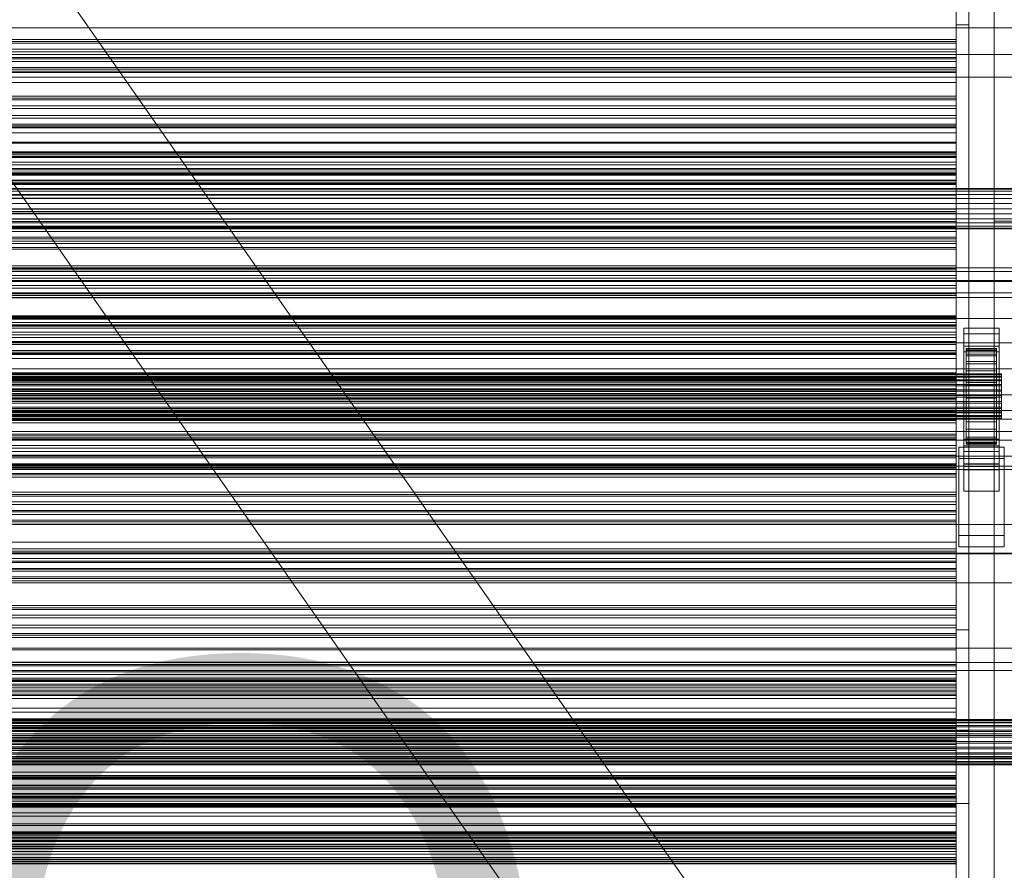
# Model space of a CAD drawing. Header units: millimetres. Extents: x -2233 to 61924, y -68080 to 6847.
# Tile 325 of 656: x 879 to 1269, y -33432 to -33095. Entities that reach past the tile are written whole.
import ezdxf

# ---------------------------------------------------------------- set-up
doc = ezdxf.new("R2010")
doc.units = ezdxf.units.MM
for name, color, linetype, lineweight in [('COTAS_O', 1, 'Continuous', 0), ('frontal_C03', 7, 'Continuous', 0), ('frontal_C03-dry', 7, 'Continuous', 0), ('frontal_secador', 7, 'Continuous', 0), ('frontal_tolva', 7, 'Continuous', 0)]:
    doc.layers.add(name, color=color, linetype=linetype, lineweight=lineweight)
doc.dimstyles.new('R19_100', dxfattribs={"dimtxt": 250, "dimasz": 150, "dimexe": 150, "dimexo": 80, "dimgap": 100, "dimtad": 1, "dimtih": 1, "dimtoh": 1, "dimdsep": 46, "dimcen": 0.09, "dimadec": 0, "dimazin": 0, "dimtfac": 1, "dimtdec": 4, "dimtofl": 0, "dimtmove": 0, "dimatfit": 3, "dimfxl": 1, "dimtolj": 1, "dimtzin": 0, "dimarcsym": 0})

# ---------------------------------------------------------------- blocks, each defined once
blk = doc.blocks.new('DIM_R28_52')
at = {"layer": 'COTAS_O'}
for p, q in [((-1725, -33700), (-1575, -33655)), ((1725, -33700), (1575, -33655)), ((-1725, -34400), (-1725, -33700)), ((-1725, -33700), (1725, -33700)), ((-1725, -33700), (-1575, -33745)), ((1725, -33700), (1575, -33745)), ((1725, -34400), (1725, -33700))]:
    blk.add_line(p, q, dxfattribs=at)
blk.add_text('3450 O', height=250, dxfattribs=at).set_placement((0, -33600))

msp = doc.modelspace()

# ---------------------------------------------------------------- linework, layer by layer
at = {"layer": 'frontal_C03'}
for p, q in [((-1500, -33098.289), (1500, -33098.289)), ((1250, -33102.838), (-1250, -33102.838)), ((1250, -33103.72), (-1250, -33103.72)), ((1250, -33104.373), (-1250, -33104.373)), ((1250, -33103.72), (1250, -33102.838)), ((1250, -33102.838), (1250, -33104.373)), ((1250, -33106.68), (1250, -33103.72)), ((1250, -33104.373), (1250, -33107.738)), ((1500, -33108.893), (-1500, -33108.893)), ((1250, -33106.68), (-1250, -33106.68)), ((-1250, -33107.738), (1250, -33107.738)), ((1250, -33110.59), (1250, -33106.68)), ((1250, -33107.738), (1250, -33111.647)), ((1250, -33110.59), (-1250, -33110.59)), ((1250, -33111.647), (-1250, -33111.647)), ((1250, -33113.955), (1250, -33110.59)), ((1250, -33111.647), (1250, -33114.608)), ((1250, -33113.955), (-1250, -33113.955)), ((1250, -33114.608), (-1250, -33114.608)), ((1250, -33115.49), (-1250, -33115.49)), ((1250, -33115.49), (1250, -33113.955)), ((1250, -33114.608), (1250, -33115.49)), ((-1500, -33117.876), (1500, -33117.876)), ((1250, -33125.296), (-1250, -33125.296)), ((1250, -33126.177), (-1250, -33126.177)), ((1250, -33126.831), (-1250, -33126.831)), ((1250, -33126.177), (1250, -33125.296)), ((1250, -33125.296), (1250, -33126.831)), ((1250, -33129.138), (1250, -33126.177)), ((1250, -33126.831), (1250, -33130.195)), ((1250, -33129.138), (-1250, -33129.138)), ((-1250, -33130.195), (1250, -33130.195)), ((1250, -33133.048), (1250, -33129.138)), ((1250, -33130.195), (1250, -33134.105)), ((1250, -33133.048), (-1250, -33133.048)), ((1250, -33134.105), (-1250, -33134.105)), ((1250, -33136.412), (1250, -33133.048)), ((1250, -33134.105), (1250, -33137.066)), ((1250, -33136.412), (-1250, -33136.412)), ((1250, -33137.066), (-1250, -33137.066)), ((1250, -33137.947), (-1250, -33137.947)), ((1250, -33137.947), (1250, -33136.412)), ((1250, -33137.066), (1250, -33137.947)), ((1250, -33147.754), (-1250, -33147.754)), ((1250, -33148.635), (1250, -33147.754)), ((1250, -33147.754), (1250, -33149.288)), ((1250, -33148.635), (-1250, -33148.635)), ((1250, -33149.288), (-1250, -33149.288)), ((1250, -33151.596), (-1250, -33151.596)), ((1250, -33151.596), (1250, -33148.635)), ((1250, -33149.288), (1250, -33152.653)), ((1250, -33155.505), (1250, -33151.596)), ((-1250, -33152.653), (1250, -33152.653)), ((1250, -33155.505), (-1250, -33155.505)), ((1250, -33152.653), (1250, -33156.563)), ((1250, -33158.87), (1250, -33155.505)), ((1250, -33156.563), (-1250, -33156.563)), ((1250, -33158.87), (-1250, -33158.87)), ((1250, -33159.523), (-1250, -33159.523)), ((1250, -33156.563), (1250, -33159.523)), ((1250, -33160.405), (1250, -33158.87)), ((1250, -33159.523), (1250, -33160.405)), ((1250, -33160.405), (-1250, -33160.405)), ((1250, -33170.211), (-1250, -33170.211)), ((1250, -33171.092), (-1250, -33171.092)), ((1250, -33171.092), (1250, -33170.211)), ((1250, -33170.211), (1250, -33171.746)), ((1250, -33174.053), (1250, -33171.092)), ((1250, -33171.746), (-1250, -33171.746)), ((1250, -33174.053), (-1250, -33174.053)), ((-1250, -33175.111), (1250, -33175.111)), ((1250, -33171.746), (1250, -33175.111)), ((1250, -33177.963), (1250, -33174.053)), ((1250, -33175.111), (1250, -33179.02)), ((1250, -33177.963), (-1250, -33177.963)), ((1250, -33179.02), (-1250, -33179.02)), ((1250, -33181.328), (1250, -33177.963)), ((1250, -33179.02), (1250, -33181.981)), ((1250, -33181.328), (-1250, -33181.328)), ((1250, -33181.981), (-1250, -33181.981)), ((1250, -33182.862), (-1250, -33182.862)), ((1250, -33182.862), (1250, -33181.328)), ((1250, -33181.981), (1250, -33182.862)), ((1250, -33192.669), (-1250, -33192.669)), ((1250, -33193.55), (-1250, -33193.55)), ((1250, -33194.204), (-1250, -33194.204)), ((1250, -33193.55), (1250, -33192.669)), ((1250, -33192.669), (1250, -33194.204)), ((1250, -33196.511), (1250, -33193.55)), ((1250, -33194.204), (1250, -33197.568)), ((1530, -33198.434), (-1530, -33198.434)), ((1250, -33196.511), (-1250, -33196.511)), ((-1250, -33197.568), (1250, -33197.568)), ((1250, -33200.42), (1250, -33196.511)), ((1250, -33197.568), (1250, -33201.478)), ((1250, -33200.42), (-1250, -33200.42)), ((1250, -33201.478), (-1250, -33201.478)), ((1250, -33203.785), (1250, -33200.42)), ((1250, -33201.478), (1250, -33204.439)), ((1530, -33203.434), (-1530, -33203.434)), ((1250, -33203.785), (-1250, -33203.785)), ((1250, -33204.439), (-1250, -33204.439)), ((1250, -33205.32), (-1250, -33205.32)), ((1250, -33205.32), (1250, -33203.785)), ((1250, -33204.439), (1250, -33205.32)), ((-1250, -33212.477), (1250, -33212.477)), ((-1250, -33213.275), (1250, -33213.275)), ((-1250, -33213.859), (1250, -33213.859)), ((1250, -33213.859), (1250, -33212.477)), ((1250, -33212.477), (1250, -33213.275)), ((1250, -33213.275), (1250, -33216.197)), ((1250, -33217.326), (1250, -33213.859)), ((1250, -33215.126), (-1250, -33215.126)), ((1250, -33216.008), (-1250, -33216.008)), ((-1250, -33216.197), (1250, -33216.197)), ((1250, -33216.661), (-1250, -33216.661)), ((-1250, -33217.326), (1250, -33217.326)), ((1250, -33216.008), (1250, -33215.126)), ((1250, -33215.126), (1250, -33216.661)), ((1250, -33218.969), (1250, -33216.008)), ((1250, -33216.197), (1250, -33221.046)), ((1250, -33216.661), (1250, -33220.026)), ((1250, -33222.642), (1250, -33217.326)), ((1253, -33219.574), (1253, -33217.329)), ((1253, -33217.329), (1267, -33217.329)), ((1253, -33264.103), (1253, -33217.329)), ((1267, -33217.329), (1267, -33219.574)), ((1267, -33217.329), (1267, -33264.103)), ((1250, -33218.969), (-1250, -33218.969)), ((-1250, -33220.026), (1250, -33220.026)), ((-1250, -33221.046), (1250, -33221.046)), ((1250, -33222.878), (1250, -33218.969)), ((1250, -33220.026), (1250, -33223.935)), ((1250, -33221.046), (1250, -33227.489)), ((1267, -33219.574), (1253, -33219.574)), ((1253, -33219.574), (1253, -33266.348)), ((1267, -33266.348), (1267, -33219.574)), ((-1250, -33222.642), (1250, -33222.642)), ((1250, -33222.878), (-1250, -33222.878)), ((1250, -33223.935), (-1250, -33223.935)), ((1250, -33229.445), (1250, -33222.642)), ((1250, -33226.243), (1250, -33222.878)), ((1250, -33223.935), (1250, -33226.896)), ((1253, -33226.761), (1253, -33224.515)), ((1253, -33224.515), (1267, -33224.515)), ((1253, -33271.289), (1253, -33224.515)), ((1254, -33235.463), (1254, -33225.469)), ((1254, -33225.469), (1254, -33226.29)), ((1254, -33225.469), (1266, -33225.469)), ((1254, -33225.943), (1254, -33225.469)), ((1254, -33235.687), (1254, -33225.943)), ((1254, -33225.943), (1266, -33225.943)), ((1254, -33227.678), (1254, -33225.943)), ((1266, -33226.29), (1266, -33225.469)), ((1266, -33225.469), (1266, -33235.463)), ((1266, -33225.469), (1266, -33225.943)), ((1266, -33225.943), (1266, -33235.687)), ((1266, -33225.943), (1266, -33227.678)), ((1267, -33224.515), (1267, -33226.761)), ((1267, -33224.515), (1267, -33271.289)), ((1250, -33226.243), (-1250, -33226.243)), ((1250, -33226.896), (-1250, -33226.896)), ((-1250, -33227.489), (1250, -33227.489)), ((1250, -33227.778), (-1250, -33227.778)), ((-1250, -33229.445), (1250, -33229.445)), ((1250, -33227.778), (1250, -33226.243)), ((1250, -33226.896), (1250, -33227.778)), ((1250, -33227.489), (1250, -33235.09)), ((1250, -33237.271), (1250, -33229.445)), ((1267, -33226.761), (1253, -33226.761)), ((1253, -33226.761), (1253, -33273.535)), ((1254, -33235.852), (1254, -33226.29)), ((1254, -33226.29), (1254, -33228.348)), ((1254, -33226.29), (1266, -33226.29)), ((1254, -33236.509), (1254, -33227.678)), ((1254, -33227.678), (1266, -33227.678)), ((1254, -33230.557), (1254, -33227.678)), ((1254, -33236.827), (1254, -33228.348)), ((1254, -33228.348), (1254, -33231.505)), ((1254, -33228.348), (1266, -33228.348)), ((1266, -33228.348), (1266, -33226.29)), ((1266, -33226.29), (1266, -33235.852)), ((1266, -33227.678), (1266, -33236.509)), ((1266, -33227.678), (1266, -33230.557)), ((1266, -33231.505), (1266, -33228.348)), ((1266, -33228.348), (1266, -33236.827)), ((1267, -33273.535), (1267, -33226.761)), ((1254, -33237.873), (1254, -33230.557)), ((1254, -33230.557), (1266, -33230.557)), ((1254, -33234.383), (1254, -33230.557)), ((1254, -33238.322), (1254, -33231.505)), ((1254, -33231.505), (1254, -33235.544)), ((1254, -33231.505), (1266, -33231.505)), ((1266, -33230.557), (1266, -33237.873)), ((1266, -33230.557), (1266, -33234.383)), ((1266, -33235.544), (1266, -33231.505)), ((1266, -33231.505), (1266, -33238.322)), ((-1268, -33235.463), (1268, -33235.463)), ((-1268, -33235.687), (1268, -33235.687)), ((-1268, -33235.852), (1268, -33235.852)), ((-1268, -33236.509), (1268, -33236.509)), ((-1268, -33236.827), (1268, -33236.827)), ((-1250, -33235.09), (1250, -33235.09)), ((1250, -33237.271), (-1250, -33237.271)), ((1250, -33237.584), (-1250, -33237.584)), ((1250, -33235.09), (1250, -33243.328)), ((1250, -33245.586), (1250, -33237.271)), ((1250, -33238.465), (1250, -33237.584)), ((1250, -33237.584), (1250, -33239.119)), ((1254, -33239.685), (1254, -33234.383)), ((1254, -33234.383), (1266, -33234.383)), ((1254, -33238.895), (1254, -33234.383)), ((1254, -33235.852), (1254, -33235.463)), ((1266, -33235.463), (1254, -33235.463)), ((1254, -33235.463), (1254, -33235.687)), ((1254, -33240.235), (1254, -33235.544)), ((1254, -33235.544), (1254, -33240.19)), ((1254, -33235.544), (1266, -33235.544)), ((1266, -33235.687), (1254, -33235.687)), ((1254, -33235.687), (1254, -33236.509)), ((1254, -33236.827), (1254, -33235.852)), ((1266, -33235.852), (1254, -33235.852)), ((1266, -33236.509), (1254, -33236.509)), ((1254, -33236.509), (1254, -33237.873)), ((1254, -33238.322), (1254, -33236.827)), ((1266, -33236.827), (1254, -33236.827)), ((1266, -33234.383), (1266, -33239.685)), ((1266, -33234.383), (1266, -33238.895)), ((1266, -33235.463), (1266, -33235.852)), ((1266, -33235.687), (1266, -33235.463)), ((1266, -33240.19), (1266, -33235.544)), ((1266, -33235.544), (1266, -33240.235)), ((1266, -33236.509), (1266, -33235.687)), ((1266, -33235.852), (1266, -33236.827)), ((1266, -33237.873), (1266, -33236.509)), ((1266, -33236.827), (1266, -33238.322)), ((1268, -33235.852), (1268, -33235.463)), ((1268, -33235.463), (1268, -33235.687)), ((1268, -33235.687), (1268, -33236.509)), ((1268, -33236.827), (1268, -33235.852)), ((1268, -33236.509), (1268, -33237.873)), ((1268, -33238.322), (1268, -33236.827)), ((-1268, -33237.873), (1268, -33237.873)), ((-1268, -33238.322), (1268, -33238.322)), ((-1268, -33239.685), (1268, -33239.685)), ((-1268, -33240.235), (1268, -33240.235)), ((1250, -33238.465), (-1250, -33238.465)), ((1250, -33239.119), (-1250, -33239.119)), ((1250, -33241.426), (-1250, -33241.426)), ((1250, -33241.426), (1250, -33238.465)), ((1250, -33239.119), (1250, -33242.484)), ((1250, -33245.336), (1250, -33241.426)), ((1266, -33237.873), (1254, -33237.873)), ((1254, -33237.873), (1254, -33239.685)), ((1254, -33240.235), (1254, -33238.322)), ((1266, -33238.322), (1254, -33238.322)), ((1254, -33241.823), (1254, -33238.895)), ((1254, -33238.895), (1266, -33238.895)), ((1254, -33243.787), (1254, -33238.895)), ((1266, -33239.685), (1254, -33239.685)), ((1254, -33239.685), (1254, -33241.823)), ((1254, -33240.19), (1254, -33242.436)), ((1266, -33240.19), (1254, -33240.19)), ((1254, -33240.19), (1254, -33245.128)), ((1254, -33242.436), (1254, -33240.235)), ((1266, -33240.235), (1254, -33240.235)), ((1266, -33239.685), (1266, -33237.873)), ((1266, -33238.322), (1266, -33240.235)), ((1266, -33238.895), (1266, -33241.823)), ((1266, -33238.895), (1266, -33243.787)), ((1266, -33241.823), (1266, -33239.685)), ((1266, -33242.436), (1266, -33240.19)), ((1266, -33245.128), (1266, -33240.19)), ((1266, -33240.235), (1266, -33242.436)), ((1268, -33237.873), (1268, -33239.685)), ((1268, -33240.235), (1268, -33238.322)), ((1268, -33239.685), (1268, -33241.823)), ((1268, -33242.436), (1268, -33240.235)), ((-1268, -33241.823), (1268, -33241.823)), ((1268, -33242.436), (-1268, -33242.436)), ((-1268, -33244.14), (1268, -33244.14)), ((-1268, -33244.775), (1268, -33244.775)), ((-1250, -33242.484), (1250, -33242.484)), ((-1250, -33243.328), (1250, -33243.328)), ((1250, -33245.336), (-1250, -33245.336)), ((-1250, -33245.586), (1250, -33245.586)), ((1250, -33242.484), (1250, -33246.393)), ((1250, -33243.328), (1250, -33251.644)), ((1250, -33248.7), (1250, -33245.336)), ((1250, -33253.825), (1250, -33245.586)), ((1266, -33241.823), (1254, -33241.823)), ((1254, -33241.823), (1254, -33244.14)), ((1254, -33242.436), (1266, -33242.436)), ((1254, -33244.775), (1254, -33242.436)), ((1254, -33244.14), (1254, -33243.787)), ((1254, -33243.787), (1266, -33243.787)), ((1254, -33248.724), (1254, -33243.787)), ((1266, -33244.14), (1254, -33244.14)), ((1254, -33244.14), (1254, -33246.478)), ((1254, -33247.092), (1254, -33244.775)), ((1254, -33244.775), (1254, -33245.128)), ((1266, -33244.775), (1254, -33244.775)), ((1254, -33245.128), (1254, -33250.019)), ((1254, -33245.128), (1266, -33245.128)), ((1266, -33244.14), (1266, -33241.823)), ((1266, -33242.436), (1266, -33244.775)), ((1266, -33243.787), (1266, -33244.14)), ((1266, -33243.787), (1266, -33248.724)), ((1266, -33246.478), (1266, -33244.14)), ((1266, -33245.128), (1266, -33244.775)), ((1266, -33244.775), (1266, -33247.092)), ((1266, -33250.019), (1266, -33245.128)), ((1268, -33241.823), (1268, -33244.14)), ((1268, -33244.775), (1268, -33242.436)), ((1268, -33244.14), (1268, -33246.478)), ((1268, -33247.092), (1268, -33244.775)), ((-1268, -33246.478), (1268, -33246.478)), ((-1268, -33247.092), (1268, -33247.092)), ((-1268, -33248.679), (1268, -33248.679)), ((-1268, -33249.23), (1268, -33249.23)), ((1250, -33246.393), (-1250, -33246.393)), ((1250, -33248.7), (-1250, -33248.7)), ((1250, -33249.354), (-1250, -33249.354)), ((1250, -33246.393), (1250, -33249.354)), ((1250, -33250.235), (1250, -33248.7)), ((1250, -33249.354), (1250, -33250.235)), ((1254, -33246.478), (1254, -33248.724)), ((1266, -33246.478), (1254, -33246.478)), ((1254, -33246.478), (1254, -33248.679)), ((1254, -33249.23), (1254, -33247.092)), ((1254, -33247.092), (1254, -33250.019)), ((1266, -33247.092), (1254, -33247.092)), ((1254, -33248.679), (1254, -33253.371)), ((1266, -33248.679), (1254, -33248.679)), ((1254, -33248.679), (1254, -33250.593)), ((1254, -33248.724), (1266, -33248.724)), ((1254, -33253.371), (1254, -33248.724)), ((1254, -33251.042), (1254, -33249.23)), ((1254, -33249.23), (1254, -33254.532)), ((1266, -33249.23), (1254, -33249.23)), ((1266, -33248.724), (1266, -33246.478)), ((1266, -33248.679), (1266, -33246.478)), ((1266, -33250.019), (1266, -33247.092)), ((1266, -33247.092), (1266, -33249.23)), ((1266, -33253.371), (1266, -33248.679)), ((1266, -33250.593), (1266, -33248.679)), ((1266, -33248.724), (1266, -33253.371)), ((1266, -33254.532), (1266, -33249.23)), ((1266, -33249.23), (1266, -33251.042)), ((1268, -33246.478), (1268, -33248.679)), ((1268, -33249.23), (1268, -33247.092)), ((1268, -33248.679), (1268, -33250.593)), ((1268, -33251.042), (1268, -33249.23)), ((1530, -33253.434), (-1530, -33253.434)), ((-1268, -33250.593), (1268, -33250.593)), ((-1268, -33251.042), (1268, -33251.042)), ((-1268, -33252.088), (1268, -33252.088)), ((-1268, -33252.405), (1268, -33252.405)), ((-1268, -33253.063), (1268, -33253.063)), ((-1268, -33253.227), (1268, -33253.227)), ((1250, -33250.235), (-1250, -33250.235)), ((-1250, -33251.644), (1250, -33251.644)), ((1250, -33251.644), (1250, -33259.47)), ((1254, -33250.019), (1254, -33254.532)), ((1254, -33250.019), (1266, -33250.019)), ((1254, -33250.593), (1254, -33257.41)), ((1266, -33250.593), (1254, -33250.593)), ((1254, -33250.593), (1254, -33252.088)), ((1254, -33252.405), (1254, -33251.042)), ((1254, -33251.042), (1254, -33258.358)), ((1266, -33251.042), (1254, -33251.042)), ((1254, -33252.088), (1254, -33260.566)), ((1266, -33252.088), (1254, -33252.088)), ((1254, -33252.088), (1254, -33253.063)), ((1254, -33253.227), (1254, -33252.405)), ((1254, -33252.405), (1254, -33261.237)), ((1266, -33252.405), (1254, -33252.405)), ((1254, -33253.063), (1254, -33262.625)), ((1266, -33253.063), (1254, -33253.063)), ((1254, -33253.063), (1254, -33253.452)), ((1254, -33253.452), (1254, -33253.227)), ((1254, -33253.227), (1254, -33262.972)), ((1266, -33253.227), (1254, -33253.227)), ((1254, -33253.371), (1266, -33253.371)), ((1254, -33257.41), (1254, -33253.371)), ((1266, -33254.532), (1266, -33250.019)), ((1266, -33257.41), (1266, -33250.593)), ((1266, -33252.088), (1266, -33250.593)), ((1266, -33258.358), (1266, -33251.042)), ((1266, -33251.042), (1266, -33252.405)), ((1266, -33260.566), (1266, -33252.088)), ((1266, -33253.063), (1266, -33252.088)), ((1266, -33261.237), (1266, -33252.405)), ((1266, -33252.405), (1266, -33253.227)), ((1266, -33262.625), (1266, -33253.063)), ((1266, -33253.452), (1266, -33253.063)), ((1266, -33262.972), (1266, -33253.227)), ((1266, -33253.227), (1266, -33253.452)), ((1266, -33253.371), (1266, -33257.41)), ((1268, -33250.593), (1268, -33252.088)), ((1268, -33252.405), (1268, -33251.042)), ((1268, -33252.088), (1268, -33253.063)), ((1268, -33253.227), (1268, -33252.405)), ((1268, -33253.063), (1268, -33253.452)), ((1268, -33253.452), (1268, -33253.227)), ((-1268, -33253.452), (1268, -33253.452)), ((-1250, -33253.825), (1250, -33253.825)), ((1250, -33261.425), (1250, -33253.825)), ((1254, -33253.452), (1254, -33263.445)), ((1266, -33253.452), (1254, -33253.452)), ((1254, -33254.532), (1254, -33258.358)), ((1254, -33254.532), (1266, -33254.532)), ((1266, -33263.445), (1266, -33253.452)), ((1266, -33258.358), (1266, -33254.532)), ((1530, -33258.434), (-1530, -33258.434)), ((-1250, -33259.47), (1250, -33259.47)), ((1250, -33260.042), (-1250, -33260.042)), ((1250, -33260.923), (-1250, -33260.923)), ((1250, -33259.47), (1250, -33266.272)), ((1250, -33260.923), (1250, -33260.042)), ((1250, -33260.042), (1250, -33261.576)), ((1250, -33263.884), (1250, -33260.923)), ((1254, -33257.41), (1266, -33257.41)), ((1254, -33260.566), (1254, -33257.41)), ((1254, -33258.358), (1254, -33261.237)), ((1254, -33258.358), (1266, -33258.358)), ((1254, -33260.566), (1266, -33260.566)), ((1254, -33262.625), (1254, -33260.566)), ((1254, -33261.237), (1254, -33262.972)), ((1254, -33261.237), (1266, -33261.237)), ((1266, -33257.41), (1266, -33260.566)), ((1266, -33261.237), (1266, -33258.358)), ((1266, -33260.566), (1266, -33262.625)), ((1266, -33262.972), (1266, -33261.237)), ((-1250, -33261.425), (1250, -33261.425)), ((1250, -33261.576), (-1250, -33261.576)), ((1250, -33263.884), (-1250, -33263.884)), ((-1250, -33264.941), (1250, -33264.941)), ((1250, -33267.869), (1250, -33261.425)), ((1250, -33261.576), (1250, -33264.941)), ((1250, -33267.793), (1250, -33263.884)), ((1250, -33264.941), (1250, -33268.851)), ((1251, -33269.116), (1251, -33264.624)), ((1251, -33264.624), (1269, -33264.624)), ((1251, -33299.704), (1251, -33264.624)), ((1253, -33272.26), (1253, -33261.48)), ((1253, -33261.48), (1267, -33261.48)), ((1253, -33271.225), (1253, -33261.48)), ((1267, -33264.103), (1253, -33264.103)), ((1253, -33264.103), (1253, -33266.348)), ((1254, -33262.625), (1266, -33262.625)), ((1254, -33263.445), (1254, -33262.625)), ((1254, -33262.972), (1254, -33263.445)), ((1254, -33262.972), (1266, -33262.972)), ((1254, -33263.445), (1266, -33263.445)), ((1266, -33262.625), (1266, -33263.445)), ((1266, -33263.445), (1266, -33262.972)), ((1267, -33261.48), (1267, -33272.26)), ((1267, -33261.48), (1267, -33271.225)), ((1267, -33266.348), (1267, -33264.103)), ((1269, -33264.624), (1269, -33269.116)), ((1269, -33264.624), (1269, -33299.704)), ((-1250, -33266.272), (1250, -33266.272)), ((1250, -33267.793), (-1250, -33267.793)), ((-1250, -33267.869), (1250, -33267.869)), ((1250, -33268.851), (-1250, -33268.851)), ((1250, -33266.272), (1250, -33271.588)), ((1250, -33271.158), (1250, -33267.793)), ((1250, -33272.717), (1250, -33267.869)), ((1250, -33268.851), (1250, -33271.812)), ((1253, -33266.348), (1267, -33266.348)), ((1250, -33271.158), (-1250, -33271.158)), ((-1250, -33271.588), (1250, -33271.588)), ((1250, -33271.812), (-1250, -33271.812)), ((1250, -33272.693), (-1250, -33272.693)), ((-1250, -33272.717), (1250, -33272.717)), ((1250, -33272.693), (1250, -33271.158)), ((1250, -33271.588), (1250, -33275.055)), ((1250, -33271.812), (1250, -33272.693)), ((1250, -33275.64), (1250, -33272.717)), ((1269, -33269.116), (1251, -33269.116)), ((1251, -33304.196), (1251, -33269.116)), ((1267, -33271.225), (1253, -33271.225)), ((1253, -33271.225), (1253, -33282.004)), ((1267, -33271.289), (1253, -33271.289)), ((1253, -33271.289), (1253, -33273.535)), ((1267, -33272.26), (1253, -33272.26)), ((1253, -33272.26), (1253, -33282.004)), ((1267, -33282.004), (1267, -33271.225)), ((1267, -33273.535), (1267, -33271.289)), ((1267, -33282.004), (1267, -33272.26)), ((1269, -33304.196), (1269, -33269.116)), ((-1250, -33275.055), (1250, -33275.055)), ((-1250, -33275.64), (1250, -33275.64)), ((-1250, -33276.437), (1250, -33276.437)), ((1250, -33275.055), (1250, -33276.437)), ((1250, -33276.437), (1250, -33275.64)), ((1253, -33273.535), (1267, -33273.535)), ((1250, -33282.499), (-1250, -33282.499)), ((1250, -33283.381), (-1250, -33283.381)), ((1250, -33284.034), (-1250, -33284.034)), ((1250, -33283.381), (1250, -33282.499)), ((1250, -33282.499), (1250, -33284.034)), ((1250, -33286.342), (1250, -33283.381)), ((1250, -33284.034), (1250, -33287.399)), ((1253, -33282.004), (1267, -33282.004)), ((1250, -33286.342), (-1250, -33286.342)), ((-1250, -33287.399), (1250, -33287.399)), ((1250, -33290.251), (1250, -33286.342)), ((1250, -33287.399), (1250, -33291.308)), ((1250, -33290.251), (-1250, -33290.251)), ((1250, -33291.308), (-1250, -33291.308)), ((1250, -33293.616), (1250, -33290.251)), ((1250, -33291.308), (1250, -33294.269)), ((-1500, -33295.272), (1500, -33295.272)), ((1250, -33293.616), (-1250, -33293.616)), ((1250, -33294.269), (-1250, -33294.269)), ((1250, -33295.151), (-1250, -33295.151)), ((1250, -33295.151), (1250, -33293.616)), ((1250, -33294.269), (1250, -33295.151)), ((1269, -33299.704), (1251, -33299.704)), ((1251, -33299.704), (1251, -33304.196)), ((1269, -33304.196), (1269, -33299.704)), ((1500, -33306.68), (-1500, -33306.68)), ((1500, -33306.965), (-1500, -33306.965)), ((1250, -33304.957), (-1250, -33304.957)), ((1250, -33305.838), (-1250, -33305.838)), ((1250, -33306.492), (-1250, -33306.492)), ((1250, -33305.838), (1250, -33304.957)), ((1250, -33304.957), (1250, -33306.492)), ((1250, -33308.799), (1250, -33305.838)), ((1250, -33306.492), (1250, -33309.856)), ((1251, -33304.196), (1269, -33304.196)), ((1250, -33308.799), (-1250, -33308.799)), ((-1250, -33309.856), (1250, -33309.856)), ((1250, -33312.709), (1250, -33308.799)), ((1250, -33309.856), (1250, -33313.766)), ((1250, -33312.709), (-1250, -33312.709)), ((1250, -33313.766), (-1250, -33313.766)), ((1250, -33316.073), (1250, -33312.709)), ((1250, -33313.766), (1250, -33316.727)), ((-1500, -33318.373), (1500, -33318.373)), ((1250, -33316.073), (-1250, -33316.073)), ((1250, -33316.727), (-1250, -33316.727)), ((1250, -33317.608), (-1250, -33317.608)), ((1250, -33317.608), (1250, -33316.073)), ((1250, -33316.727), (1250, -33317.608)), ((1250, -33327.415), (-1250, -33327.415)), ((1250, -33328.296), (1250, -33327.415)), ((1250, -33327.415), (1250, -33328.949)), ((1250, -33328.296), (-1250, -33328.296)), ((1250, -33328.949), (-1250, -33328.949)), ((1250, -33331.257), (-1250, -33331.257)), ((1250, -33331.257), (1250, -33328.296)), ((1250, -33328.949), (1250, -33332.314)), ((1250, -33335.166), (1250, -33331.257)), ((-1250, -33332.314), (1250, -33332.314)), ((1250, -33335.166), (-1250, -33335.166)), ((1250, -33332.314), (1250, -33336.224)), ((1250, -33338.531), (1250, -33335.166)), ((1250, -33336.224), (-1250, -33336.224)), ((1250, -33338.531), (-1250, -33338.531)), ((1250, -33339.184), (-1250, -33339.184)), ((1250, -33336.224), (1250, -33339.184)), ((1250, -33340.066), (1250, -33338.531)), ((1250, -33339.184), (1250, -33340.066)), ((1250, -33340.066), (-1250, -33340.066)), ((-1500, -33344.278), (1500, -33344.278)), ((1250, -33349.872), (-1250, -33349.872)), ((1250, -33350.754), (-1250, -33350.754)), ((1250, -33350.754), (1250, -33349.872)), ((1250, -33349.872), (1250, -33351.407)), ((1250, -33353.714), (1250, -33350.754)), ((1500, -33353.261), (-1500, -33353.261)), ((1250, -33351.407), (-1250, -33351.407)), ((1250, -33353.714), (-1250, -33353.714)), ((-1250, -33354.772), (1250, -33354.772)), ((1250, -33351.407), (1250, -33354.772)), ((1250, -33357.624), (1250, -33353.714)), ((1250, -33354.772), (1250, -33358.681)), ((-1250, -33356.261), (1250, -33356.261)), ((-1250, -33356.894), (1250, -33356.894)), ((-1250, -33357.358), (1250, -33357.358)), ((1250, -33357.624), (-1250, -33357.624)), ((1250, -33358.681), (-1250, -33358.681)), ((1250, -33357.358), (1250, -33356.261)), ((1250, -33356.261), (1250, -33356.894)), ((1250, -33356.894), (1250, -33359.214)), ((1250, -33360.11), (1250, -33357.358)), ((1250, -33360.989), (1250, -33357.624)), ((1250, -33358.681), (1250, -33361.642)), ((-1250, -33359.214), (1250, -33359.214)), ((-1250, -33360.11), (1250, -33360.11)), ((1250, -33360.989), (-1250, -33360.989)), ((1250, -33361.642), (-1250, -33361.642)), ((1250, -33362.523), (-1250, -33362.523)), ((1250, -33359.214), (1250, -33363.062)), ((1250, -33364.33), (1250, -33360.11)), ((1250, -33362.523), (1250, -33360.989)), ((1250, -33361.642), (1250, -33362.523)), ((-1250, -33363.062), (1250, -33363.062)), ((-1250, -33364.33), (1250, -33364.33)), ((1250, -33363.062), (1250, -33368.177)), ((1250, -33369.729), (1250, -33364.33)), ((-1250, -33368.177), (1250, -33368.177)), ((-1250, -33369.729), (1250, -33369.729)), ((1250, -33368.177), (1250, -33374.21)), ((1250, -33375.941), (1250, -33369.729)), ((-1500, -33372.651), (1500, -33372.651)), ((-1500, -33372.875), (1500, -33372.875)), ((-1500, -33373.04), (1500, -33373.04)), ((-1500, -33373.697), (1500, -33373.697)), ((-1500, -33374.015), (1500, -33374.015)), ((1250, -33372.33), (-1250, -33372.33)), ((1250, -33373.211), (-1250, -33373.211)), ((1250, -33373.865), (-1250, -33373.865)), ((-1250, -33374.21), (1250, -33374.21)), ((1250, -33373.211), (1250, -33372.33)), ((1250, -33372.33), (1250, -33373.865)), ((1250, -33376.172), (1250, -33373.211)), ((1250, -33373.865), (1250, -33377.229)), ((1250, -33374.21), (1250, -33380.749)), ((-1500, -33375.061), (1500, -33375.061)), ((-1500, -33375.51), (1500, -33375.51)), ((-1500, -33376.873), (1500, -33376.873)), ((-1500, -33377.423), (1500, -33377.423)), ((1250, -33375.941), (-1250, -33375.941)), ((1250, -33376.172), (-1250, -33376.172)), ((-1250, -33377.229), (1250, -33377.229)), ((1250, -33382.542), (1250, -33375.941)), ((1250, -33380.081), (1250, -33376.172)), ((1250, -33377.229), (1250, -33381.139)), ((1500, -33378.384), (-1500, -33378.384)), ((-1500, -33379.011), (1500, -33379.011)), ((1500, -33379.624), (-1500, -33379.624)), ((-1500, -33381.328), (1500, -33381.328)), ((-1500, -33381.963), (1500, -33381.963)), ((1250, -33380.081), (-1250, -33380.081)), ((-1250, -33380.749), (1250, -33380.749)), ((1250, -33381.139), (-1250, -33381.139)), ((1250, -33383.446), (1250, -33380.081)), ((1250, -33380.749), (1250, -33387.35)), ((1250, -33381.139), (1250, -33384.1)), ((-1500, -33383.667), (1500, -33383.667)), ((-1500, -33384.28), (1500, -33384.28)), ((-1500, -33385.868), (1500, -33385.868)), ((-1250, -33382.542), (1250, -33382.542)), ((1250, -33383.446), (-1250, -33383.446)), ((1250, -33384.1), (-1250, -33384.1)), ((1250, -33384.981), (-1250, -33384.981)), ((1250, -33389.081), (1250, -33382.542)), ((1250, -33384.981), (1250, -33383.446)), ((1250, -33384.1), (1250, -33384.981)), ((-1500, -33386.418), (1500, -33386.418)), ((-1500, -33387.367), (1500, -33387.367)), ((-1500, -33387.781), (1500, -33387.781)), ((-1500, -33388.23), (1500, -33388.23)), ((-1500, -33389.276), (1500, -33389.276)), ((-1500, -33389.594), (1500, -33389.594)), ((-1250, -33387.35), (1250, -33387.35)), ((-1250, -33389.081), (1250, -33389.081)), ((1250, -33387.35), (1250, -33393.561)), ((1250, -33395.114), (1250, -33389.081)), ((-1500, -33390.251), (1500, -33390.251)), ((-1500, -33390.416), (1500, -33390.416)), ((-1500, -33390.64), (1500, -33390.64)), ((-1250, -33393.561), (1250, -33393.561)), ((1250, -33393.561), (1250, -33398.961)), ((1250, -33394.787), (-1250, -33394.787)), ((-1250, -33395.114), (1250, -33395.114)), ((1250, -33395.669), (-1250, -33395.669)), ((1250, -33396.322), (-1250, -33396.322)), ((1250, -33395.669), (1250, -33394.787)), ((1250, -33394.787), (1250, -33396.322)), ((1250, -33400.228), (1250, -33395.114)), ((1250, -33398.63), (1250, -33395.669)), ((1250, -33396.322), (1250, -33399.687)), ((1250, -33398.63), (-1250, -33398.63)), ((-1250, -33398.961), (1250, -33398.961)), ((-1250, -33399.687), (1250, -33399.687)), ((-1250, -33400.228), (1250, -33400.228)), ((1250, -33402.539), (1250, -33398.63)), ((1250, -33398.961), (1250, -33403.181)), ((1250, -33399.687), (1250, -33403.596)), ((1250, -33404.077), (1250, -33400.228)), ((1250, -33402.539), (-1250, -33402.539)), ((-1250, -33403.181), (1250, -33403.181)), ((1250, -33403.596), (-1250, -33403.596)), ((-1250, -33404.077), (1250, -33404.077)), ((1250, -33405.904), (1250, -33402.539)), ((1250, -33403.181), (1250, -33405.933)), ((1250, -33403.596), (1250, -33406.557)), ((1250, -33406.397), (1250, -33404.077)), ((1250, -33405.904), (-1250, -33405.904)), ((-1250, -33405.933), (1250, -33405.933)), ((-1250, -33406.397), (1250, -33406.397)), ((1250, -33406.557), (-1250, -33406.557)), ((-1250, -33407.03), (1250, -33407.03)), ((1250, -33407.439), (-1250, -33407.439)), ((1250, -33407.439), (1250, -33405.904)), ((1250, -33405.933), (1250, -33407.03)), ((1250, -33407.03), (1250, -33406.397)), ((1250, -33406.557), (1250, -33407.439)), ((1250, -33417.245), (-1250, -33417.245)), ((1250, -33418.126), (1250, -33417.245)), ((1250, -33417.245), (1250, -33418.78)), ((1250, -33418.126), (-1250, -33418.126)), ((1250, -33418.78), (-1250, -33418.78)), ((1250, -33421.087), (-1250, -33421.087)), ((1250, -33421.087), (1250, -33418.126)), ((1250, -33418.78), (1250, -33422.145)), ((1250, -33424.997), (1250, -33421.087)), ((-1250, -33422.145), (1250, -33422.145)), ((1250, -33424.997), (-1250, -33424.997)), ((1250, -33422.145), (1250, -33426.054)), ((1250, -33428.361), (1250, -33424.997)), ((1250, -33426.054), (-1250, -33426.054)), ((1250, -33428.361), (-1250, -33428.361)), ((1250, -33429.015), (-1250, -33429.015)), ((1250, -33426.054), (1250, -33429.015)), ((1250, -33429.896), (1250, -33428.361)), ((1250, -33429.015), (1250, -33429.896)), ((1250, -33429.896), (-1250, -33429.896))]:
    msp.add_line(p, q, dxfattribs=at)
at = {"layer": 'frontal_C03-dry'}
for p, q in [((1250, -33110), (1250, -33075.625)), ((1250, -33081.625), (1250, -33116)), ((1250, -33085.625), (1250, -33120)), ((-1250, -33110), (1250, -33110)), ((1250, -33116), (1250, -33110)), ((1250, -33116), (-1250, -33116)), ((1250, -33120), (1250, -33116)), ((1250, -33120), (-1250, -33120))]:
    msp.add_line(p, q, dxfattribs=at)
at = {"layer": 'frontal_secador'}
for p, q in [((1250, -33250), (1250, -33000)), ((1250, -33350), (1250, -33075)), ((1255, -33350), (1255, -33075)), ((1265, -35980), (1265, -33075)), ((1265, -33170), (1265, -33080)), ((1250, -33337), (1250, -33097)), ((1250, -33097), (1250, -33166)), ((1250, -33097), (1255, -33097)), ((1255, -33097), (1255, -33337)), ((1255, -33166), (1255, -33097)), ((1250, -33137.611), (-1250, -33137.611)), ((1250, -33139.918), (-1250, -33139.918)), ((1250, -33139.918), (1250, -33137.611)), ((1250, -33143.65), (1250, -33139.918)), ((-1250, -33143.65), (1250, -33143.65)), ((1250, -33144), (-1250, -33144)), ((1250, -33147.382), (1250, -33143.65)), ((1250, -33156), (1250, -33144)), ((1250, -33144), (1250, -33148)), ((1250, -33147.382), (-1250, -33147.382)), ((-1250, -33148), (1250, -33148)), ((1250, -33147.382), (1250, -33149.689)), ((1250, -33148), (1250, -33160)), ((1250, -33149.689), (-1250, -33149.689)), ((1250, -33154), (-1250, -33154)), ((1250, -33154.545), (-1250, -33154.545)), ((1250, -33156.709), (1250, -33154)), ((1250, -33154.545), (1250, -33154)), ((1250, -33156.144), (1250, -33154.545)), ((1250, -33156), (-1250, -33156)), ((1250, -33156.144), (-1250, -33156.144)), ((1250, -33156.709), (-1250, -33156.709)), ((1250, -33158.686), (-1250, -33158.686)), ((1250, -33396), (1250, -33156)), ((1250, -33156), (1250, -33162)), ((1250, -33156), (1250, -33160)), ((1250, -33158.686), (1250, -33156.144)), ((1250, -33164.651), (1250, -33156.709)), ((1250, -33162), (1250, -33158.686)), ((1320, -33162), (-1320, -33162)), ((1320, -33162.273), (-1320, -33162.273)), ((1320, -33163.072), (-1320, -33163.072)), ((1250, -33160), (-1250, -33160)), ((1250, -33162), (-1250, -33162)), ((1250, -33165.859), (1250, -33162)), ((1250, -33402), (1250, -33162)), ((1250, -33162), (1250, -33166)), ((1320, -33164.343), (-1320, -33164.343)), ((1320, -33166), (-1320, -33166)), ((1250, -33164.651), (-1250, -33164.651)), ((1250, -33165.859), (-1250, -33165.859)), ((-1250, -33166), (1250, -33166)), ((1250, -33177.285), (1250, -33164.651)), ((1250, -33170), (1250, -33165.859)), ((1250, -33166), (1250, -33406)), ((1255, -33166), (1250, -33166)), ((1255, -33406), (1255, -33166)), ((1320, -33167.929), (-1320, -33167.929)), ((-1320, -33170), (1320, -33170)), ((-1250, -33170), (1250, -33170)), ((1250, -33174.141), (1250, -33170)), ((1265, -33170), (1325, -33170)), ((1265, -33175), (1265, -33170)), ((1265, -33170), (1270, -33170)), ((1320, -33172.071), (-1320, -33172.071)), ((1320, -33174), (-1320, -33174)), ((1250, -33174.141), (-1250, -33174.141)), ((1250, -33174.141), (1250, -33178)), ((1265, -33175), (1325, -33175)), ((1320, -33175.657), (-1320, -33175.657)), ((1320, -33176.928), (-1320, -33176.928)), ((1320, -33177.727), (-1320, -33177.727)), ((1320, -33178), (-1320, -33178)), ((1250, -33177.285), (-1250, -33177.285)), ((1250, -33178), (-1250, -33178)), ((1250, -33193.75), (1250, -33177.285)), ((1250, -33178), (1250, -33181.314)), ((1250, -33181.314), (-1250, -33181.314)), ((1250, -33181.314), (1250, -33183.856)), ((1250, -33183.856), (-1250, -33183.856)), ((1250, -33185.455), (-1250, -33185.455)), ((1250, -33186), (-1250, -33186)), ((1250, -33183.856), (1250, -33185.455)), ((1250, -33185.455), (1250, -33186)), ((1360, -33193.5), (-1360, -33193.5)), ((1360, -33194.863), (-1360, -33194.863)), ((1250, -33193.75), (-1250, -33193.75)), ((1250, -33212.924), (1250, -33193.75)), ((1360, -33198.859), (-1360, -33198.859)), ((1360, -33205.216), (-1360, -33205.216)), ((1360, -33213.5), (-1360, -33213.5)), ((1250, -33212.924), (-1250, -33212.924)), ((1250, -33233.5), (1250, -33212.924)), ((1360, -33223.147), (-1360, -33223.147)), ((-1360, -33233.5), (1360, -33233.5)), ((-1250, -33233.5), (1250, -33233.5)), ((1250, -33254.076), (1250, -33233.5)), ((1360, -33243.853), (-1360, -33243.853)), ((-1400, -33250), (1400, -33250)), ((-1250, -33250), (1250, -33250)), ((1250, -33250), (1400, -33250)), ((1250, -33255), (1250, -33250)), ((1360, -33253.5), (-1360, -33253.5)), ((1250, -33254.076), (-1250, -33254.076)), ((-1250, -33255), (1250, -33255)), ((1250, -33254.076), (1250, -33273.25)), ((1250, -33345), (1250, -33255)), ((1360, -33261.784), (-1360, -33261.784)), ((1360, -33268.141), (-1360, -33268.141)), ((1360, -33272.137), (-1360, -33272.137)), ((1360, -33273.5), (-1360, -33273.5)), ((1250, -33273.25), (-1250, -33273.25)), ((1250, -33273.25), (1250, -33289.715)), ((1250, -33289.715), (-1250, -33289.715)), ((1250, -33289.715), (1250, -33302.349)), ((1250, -33302.349), (-1250, -33302.349)), ((1250, -33302.349), (1250, -33310.291)), ((1250, -33310.291), (-1250, -33310.291)), ((1250, -33310.291), (1250, -33313)), ((1250, -33313), (-1250, -33313)), ((1250, -33406), (1250, -33337)), ((1250, -33337), (1255, -33337)), ((1255, -33337), (1255, -33406)), ((-1250, -33345), (1250, -33345)), ((1250, -33350), (1250, -33345)), ((-1250, -33350), (1250, -33350)), ((1250, -33350), (1255, -33350)), ((1255, -33350), (1320, -33350)), ((1250, -33617), (1250, -33377)), ((1250, -33377), (1250, -33446)), ((1250, -33377), (1255, -33377)), ((1255, -33377), (1255, -33617)), ((1255, -33446), (1255, -33377)), ((-1250, -33396), (1250, -33396)), ((1250, -33396), (1250, -33402)), ((-1250, -33402), (1250, -33402)), ((-1250, -33405), (1250, -33405)), ((1250, -33402), (1250, -33406)), ((1250, -33406.659), (1250, -33402)), ((1250, -33402), (1250, -33405)), ((1250, -33405), (1250, -33409.659)), ((1250, -33406), (-1250, -33406)), ((-1250, -33406.659), (1250, -33406.659)), ((1250, -33406), (1255, -33406)), ((1250, -33406.659), (1250, -33409.659)), ((1250, -33411), (1250, -33406.659)), ((1250, -33409.659), (-1250, -33409.659)), ((-1250, -33411), (1250, -33411)), ((1250, -33409.659), (1250, -33414)), ((1250, -33411), (1250, -33414)), ((1250, -33414.728), (1250, -33411)), ((1250, -33414), (-1250, -33414)), ((-1250, -33414.728), (1250, -33414.728)), ((1250, -33414), (1250, -33417.728)), ((1250, -33414.728), (1250, -33417.728)), ((1250, -33417.588), (1250, -33414.728)), ((-1250, -33417.588), (1250, -33417.588)), ((1250, -33417.611), (-1250, -33417.611)), ((1250, -33417.728), (-1250, -33417.728)), ((-1250, -33419.387), (1250, -33419.387)), ((1250, -33419.918), (-1250, -33419.918)), ((-1250, -33420), (1250, -33420)), ((1250, -33420.588), (-1250, -33420.588)), ((1250, -33417.588), (1250, -33420.588)), ((1250, -33419.387), (1250, -33417.588)), ((1250, -33419.918), (1250, -33417.611)), ((1250, -33417.728), (1250, -33420.588)), ((1250, -33419.387), (1250, -33422.387)), ((1250, -33420), (1250, -33419.387)), ((1250, -33423.65), (1250, -33419.918)), ((1250, -33420), (1250, -33423)), ((1250, -33420.588), (1250, -33422.387)), ((1250, -33422.387), (-1250, -33422.387)), ((1250, -33423), (-1250, -33423)), ((-1250, -33423.65), (1250, -33423.65)), ((1250, -33424), (-1250, -33424)), ((1250, -33422.387), (1250, -33423)), ((1250, -33427.382), (1250, -33423.65)), ((1250, -33436), (1250, -33424)), ((1250, -33424), (1250, -33428)), ((1250, -33427.382), (-1250, -33427.382)), ((-1250, -33428), (1250, -33428)), ((1250, -33427.382), (1250, -33429.689)), ((1250, -33428), (1250, -33440)), ((1250, -33429.689), (-1250, -33429.689))]:
    msp.add_line(p, q, dxfattribs=at)
at = {"layer": 'frontal_tolva'}
for p, q in [((1769.584, -34332.806), (722.584, -32835.806)), ((1720.416, -34367.194), (673.416, -32870.194))]:
    msp.add_line(p, q, dxfattribs=at)

# ---------------------------------------------------------------- dimensions: what is measured, and where the dimension line sits
at = {"layer": 'COTAS_O'}
dim = msp.add_aligned_dim(p1=(-1725, -34400), p2=(1725, -34400), distance=700, text='<> O', dimstyle='R19_100', dxfattribs=at)
dim.commit()
dim.dimension.update_dxf_attribs({"geometry": 'DIM_R28_52', "text_midpoint": (0, -33700)})

doc.saveas('drawing.dxf')
